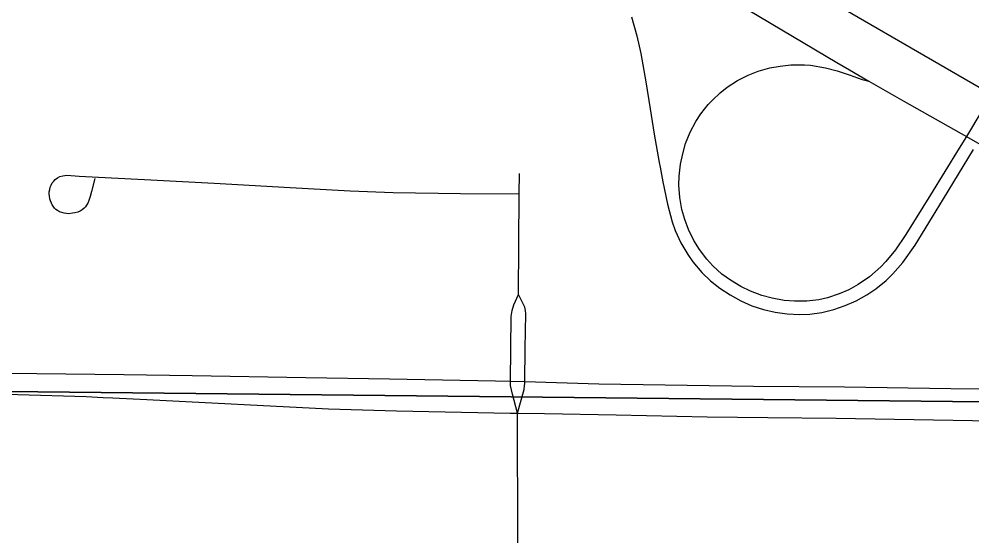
# Model space of a CAD drawing. Extents: x 0 to 34, y 0 to 22.
# Drawn here: x 5.7007 to 6.0913, y 17.8246 to 18.0367 of the extents above; entities that cross this region are included whole.
import ezdxf

# ---------------------------------------------------------------- set-up
doc = ezdxf.new("R2010")
doc.units = 0
for name, color, linetype in [('GM_X_City_Street', 7, 'Continuous'), ('GM_X_Corporation', 7, 'Continuous'), ('GM_X_County_Road', 7, 'Continuous'), ('GM_X_Interchange_Ramps', 7, 'Continuous'), ('GM_X_Interstate_Route', 7, 'Continuous'), ('GM_X_State_Route', 7, 'Continuous')]:
    doc.layers.add(name, color=color, linetype=linetype)

msp = doc.modelspace()

# ---------------------------------------------------------------- linework, layer by layer
at = {"layer": 'GM_X_City_Street'}
for points in [[(5.73177, 17.97122), (5.73045, 17.96592), (5.7298, 17.96389), (5.72927, 17.96221), (5.72883, 17.96111), (5.72839, 17.96036), (5.7279, 17.95965), (5.72733, 17.95902), (5.72652, 17.95837), (5.72574, 17.95786), (5.72472, 17.95743), (5.72359, 17.95712), (5.72253, 17.95696), (5.72116, 17.9568), (5.7201, 17.95683), (5.71916, 17.95696), (5.71816, 17.95724), (5.71726, 17.95762), (5.71645, 17.95808), (5.71582, 17.95858), (5.71526, 17.95911), (5.71467, 17.95986), (5.71433, 17.96039), (5.71395, 17.96117), (5.71357, 17.9621), (5.71336, 17.96295), (5.71311, 17.96401), (5.71307, 17.96497), (5.7131, 17.96582), (5.71326, 17.96679), (5.71348, 17.96766), (5.71382, 17.96853), (5.71432, 17.9695), (5.71488, 17.97022), (5.71554, 17.97084), (5.71647, 17.9715), (5.71741, 17.97202), (5.71863, 17.9724), (5.72022, 17.97262), (5.72528, 17.97217), (5.73855, 17.97154), (5.75207, 17.97078), (5.7806, 17.9694), (5.81176, 17.96752), (5.83643, 17.96622), (5.85402, 17.96548), (5.88164, 17.96516), (5.90573, 17.96501)], [(5.90544, 17.92368), (5.90573, 17.96501), (5.90578, 17.9733)], [(5.90498, 17.87494), (5.90292, 17.88282), (5.90219, 17.88639), (5.90214, 17.88705), (5.90215, 17.88809), (5.90246, 17.91469), (5.90279, 17.91716), (5.90345, 17.91938), (5.90544, 17.92368)], [(5.90498, 17.87494), (5.90768, 17.88469), (5.90792, 17.88631), (5.90804, 17.88697), (5.90804, 17.88792), (5.90811, 17.90144), (5.90842, 17.91569), (5.90822, 17.91716), (5.90795, 17.9184), (5.90544, 17.92368)]]:
    msp.add_lwpolyline(points, dxfattribs=at)
at = {"layer": 'GM_X_Corporation'}
for points in [[(5.75551, 18.89463), (5.99643, 18.88937), (6.50454, 18.87812), (6.49696, 17.87536), (5.48857, 17.88606), (5.49728, 18.40367), (5.50661, 18.89778)], [(5.48857, 17.88606), (6.49696, 17.87536), (6.47447, 16.92623), (5.47838, 16.95118)]]:
    msp.add_lwpolyline(points, close=True, dxfattribs=at)
at = {"layer": 'GM_X_County_Road'}
msp.add_lwpolyline([(5.90347, 17.76212), (5.90516, 17.82245), (5.90498, 17.87494)], dxfattribs=at)
at = {"layer": 'GM_X_Interchange_Ramps'}
for points in [[(5.95175, 18.03758), (5.95393, 18.02981), (5.95551, 18.02252), (5.95754, 18.01088), (5.95932, 17.99984), (5.961, 17.9894), (5.96307, 17.97777), (5.96345, 17.97595), (5.96455, 17.96983), (5.96642, 17.96068), (5.96837, 17.95347), (5.96964, 17.94997), (5.9719, 17.94486), (5.97475, 17.94004), (5.97689, 17.937), (5.98052, 17.93275), (5.98411, 17.92932), (5.98799, 17.92621), (5.99214, 17.92346), (5.99651, 17.92108), (6.00107, 17.91908), (6.00579, 17.91752), (6.01064, 17.91638), (6.01555, 17.91567), (6.02053, 17.91544), (6.02486, 17.91565), (6.02979, 17.91634), (6.03462, 17.91752), (6.03933, 17.91912), (6.04388, 17.92113), (6.04823, 17.92353), (6.05185, 17.92594), (6.05617, 17.92947), (6.05881, 17.93208), (6.06293, 17.93674), (6.06794, 17.94385), (6.07505, 17.95552), (6.07957, 17.96297), (6.0919, 17.9831)], [(6.09538, 17.99907), (6.08898, 17.9885), (6.08604, 17.98366), (6.07431, 17.96459), (6.06414, 17.94822), (6.05998, 17.94203), (6.05604, 17.93721), (6.05391, 17.93497), (6.04928, 17.93085), (6.04466, 17.9277), (6.04084, 17.92561), (6.03686, 17.92387), (6.03213, 17.92233), (6.02849, 17.92154), (6.02355, 17.92094), (6.01858, 17.9209), (6.01424, 17.92126), (6.00934, 17.92214), (6.00515, 17.92329), (6.00048, 17.92504), (5.99656, 17.92694), (5.99228, 17.9295), (5.98877, 17.93207), (5.98509, 17.93541), (5.98258, 17.93817), (5.97958, 17.94214), (5.97732, 17.94586), (5.97512, 17.95033), (5.97354, 17.95438), (5.97241, 17.95859), (5.97157, 17.96349), (5.97115, 17.96845), (5.97127, 17.97218), (5.97185, 17.97712), (5.9727, 17.9814), (5.97392, 17.98558), (5.97576, 17.9902), (5.97807, 17.99461), (5.98009, 17.99774), (5.98318, 18.00164), (5.98488, 18.00345), (5.98806, 18.00642), (5.99099, 18.00872), (5.99516, 18.01144), (5.99961, 18.01365), (6.00367, 18.01523), (6.00845, 18.01663), (6.01272, 18.0174), (6.01706, 18.01783), (6.02264, 18.01786), (6.02513, 18.0177), (6.03125, 18.01665), (6.03603, 18.01541), (6.04137, 18.01364), (6.04431, 18.01254), (6.04628, 18.01188), (6.04901, 18.01123)]]:
    msp.add_lwpolyline(points, dxfattribs=at)
at = {"layer": 'GM_X_Interstate_Route'}
msp.add_line((6.04114, 18.0158), (6.04901, 18.01123), dxfattribs=at)
for points in [[(5.88179, 18.11216), (5.88645, 18.10932), (5.92836, 18.08369), (5.96495, 18.0613), (5.99957, 18.04047), (6.0359, 18.01885), (6.04114, 18.0158)], [(5.93261, 18.10312), (5.94624, 18.09515), (5.96071, 18.08665), (5.98642, 18.07149), (6.01161, 18.05669), (6.09937, 18.00577), (6.10408, 18.00304), (6.11374, 17.99743), (6.12386, 17.99065), (6.13959, 17.9801), (6.15799, 17.9674), (6.17464, 17.95542), (6.18565, 17.94732), (6.21647, 17.92418), (6.24593, 17.90172)], [(6.04901, 18.01123), (6.06331, 18.00292), (6.08898, 17.9885), (6.0936, 17.9859), (6.10272, 17.98078)]]:
    msp.add_lwpolyline(points, dxfattribs=at)
at = {"layer": 'GM_X_State_Route'}
msp.add_line((5.73512, 17.88144), (5.7391, 17.88126), dxfattribs=at)
for points in [[(5.63737, 17.89215), (5.64372, 17.89205), (5.66047, 17.89179), (5.74361, 17.8909), (5.7716, 17.89049), (5.81826, 17.88957), (5.85248, 17.88913), (5.89602, 17.88826), (5.90215, 17.88809), (5.90804, 17.88792), (5.93831, 17.88707), (6.00177, 17.88605), (6.0391, 17.88577), (6.08264, 17.88512), (6.11686, 17.885), (6.18216, 17.88417), (6.21949, 17.88379), (6.24266, 17.8836), (6.2506, 17.88354), (6.26978, 17.88335), (6.33572, 17.8827)], [(5.63743, 17.88391), (5.64368, 17.88382), (5.66003, 17.88355), (5.70022, 17.88267), (5.72816, 17.88176), (5.73512, 17.88144)], [(5.7391, 17.88126), (5.75301, 17.88061), (5.82747, 17.87682), (5.8554, 17.876), (5.90199, 17.87492), (5.90498, 17.87494), (5.91612, 17.87478)], [(5.91612, 17.87478), (5.94549, 17.87436), (5.98276, 17.87354), (6.0076, 17.87319), (6.03557, 17.87295), (6.09148, 17.87202), (6.15049, 17.87133), (6.18777, 17.87086), (6.22949, 17.8705)]]:
    msp.add_lwpolyline(points, dxfattribs=at)

doc.saveas('drawing.dxf')
